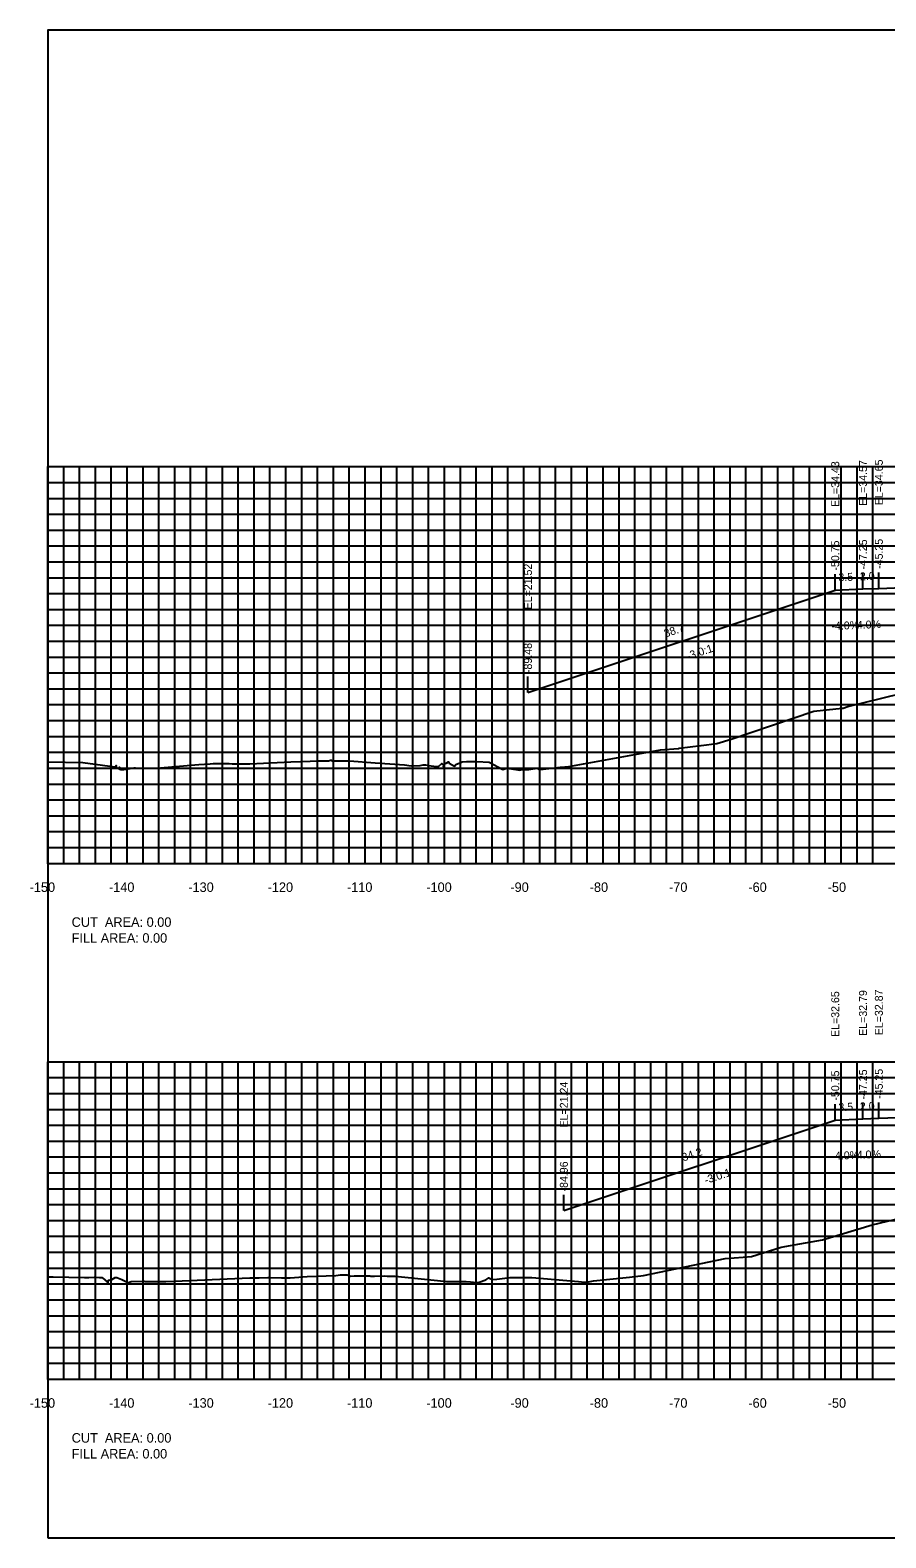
# Model space of a CAD drawing. Extents: x 1800880 to 1818864, y 245271 to 250560.
# Drawn here: x 1808700.6 to 1808808.5, y 250355.3 to 250545.3 of the extents above; entities that cross this region are included whole.
import ezdxf

# ---------------------------------------------------------------- set-up
doc = ezdxf.new("R2010")
doc.units = 0
for name, color, linetype in [('ANNO-TXT', 7, 'Continuous'), ('CL-CNST', 7, 'Continuous'), ('DESIGN - DRAINAGE - Bridges', 7, 'Continuous'), ('DRAINAGETXT', 7, 'Continuous'), ('Level 37', 7, 'Continuous'), ('Level 46', 7, 'Continuous'), ('Level 62', 7, 'Continuous'), ('SHT-BDR', 7, 'Continuous')]:
    doc.layers.add(name, color=color, linetype=linetype)

msp = doc.modelspace()

# ---------------------------------------------------------------- linework, layer by layer
at = {"layer": 'CL-CNST'}
for points in [[(1808702.82, 250453.1), (1808707.21, 250453.02), (1808711.27, 250452.49), (1808711.42, 250452.41), (1808711.42, 250452.66), (1808711.45, 250452.39), (1808711.46, 250452.43), (1808711.48, 250452.39), (1808711.53, 250452.33), (1808711.54, 250452.31), (1808711.6, 250452.32), (1808711.65, 250452.31), (1808711.71, 250452.29), (1808711.75, 250452.27), (1808711.85, 250452.44), (1808711.91, 250452.17), (1808711.95, 250452.21), (1808711.95, 250452.21), (1808711.97, 250452.16), (1808711.99, 250452.17), (1808712.07, 250452.14), (1808712.24, 250452.17), (1808712.39, 250452.16), (1808713.48, 250452.32), (1808713.71, 250452.36), (1808713.81, 250452.34), (1808714.04, 250452.33), (1808714.24, 250452.31), (1808715.2, 250452.32), (1808716.51, 250452.33), (1808721.85, 250452.77), (1808723.3, 250452.88), (1808723.64, 250452.89), (1808725.67, 250452.89), (1808726.07, 250452.85), (1808726.09, 250452.85), (1808726.18, 250452.85), (1808728.27, 250452.88), (1808733.44, 250453.11), (1808735.89, 250453.22), (1808736.9, 250453.24), (1808738.18, 250453.25), (1808738.43, 250453.32), (1808738.58, 250453.32), (1808738.6, 250453.23), (1808739.41, 250453.23), (1808740.85, 250453.23), (1808744.06, 250453), (1808747.78, 250452.73), (1808748.63, 250452.61), (1808749.75, 250452.67), (1808750.11, 250452.72), (1808750.42, 250452.72), (1808750.84, 250452.65), (1808751.78, 250452.53), (1808752.12, 250452.57), (1808752.47, 250452.92), (1808752.71, 250452.68), (1808752.71, 250452.49), (1808752.72, 250452.69), (1808752.74, 250452.73), (1808752.74, 250452.73), (1808753.01, 250452.93), (1808753.11, 250453.01), (1808753.31, 250453.12), (1808753.4, 250452.94), (1808754.07, 250452.57), (1808754.26, 250452.78), (1808755.06, 250453.13), (1808755.6, 250453.15), (1808756.91, 250453.15), (1808758.46, 250453.08), (1808760.19, 250452.15), (1808760.69, 250452.32), (1808761.83, 250452.15), (1808762.07, 250452.1), (1808762.27, 250452.07), (1808762.43, 250452.09), (1808763.03, 250452.13), (1808763.45, 250452.16), (1808764.51, 250452.31), (1808764.78, 250452.17), (1808764.89, 250452.13), (1808767.45, 250452.46), (1808768.49, 250452.52), (1808780.05, 250454.61), (1808782.27, 250454.78), (1808782.32, 250454.81), (1808782.38, 250454.82), (1808785.19, 250455.19), (1808787.14, 250455.44), (1808788.96, 250455.99), (1808799.36, 250459.51), (1808802.94, 250459.88), (1808803.08, 250459.89), (1808803.64, 250460.08), (1808814.8, 250462.84)], [(1808702.82, 250388.23), (1808703.47, 250388.22), (1808707.43, 250388.15), (1808707.96, 250388.15), (1808707.99, 250388.13), (1808708.64, 250388.16), (1808708.87, 250388.16), (1808708.91, 250388.16), (1808708.93, 250388.16), (1808709.31, 250388.13), (1808709.46, 250388.15), (1808709.57, 250388.14), (1808709.66, 250388.13), (1808709.77, 250388.04), (1808710.3, 250387.58), (1808710.43, 250387.38), (1808710.45, 250387.79), (1808710.89, 250387.88), (1808711.29, 250388.15), (1808711.5, 250388.15), (1808712.15, 250387.87), (1808712.67, 250387.63), (1808713, 250387.51), (1808713.32, 250387.61), (1808714.96, 250387.68), (1808715.07, 250387.64), (1808717.1, 250387.63), (1808717.68, 250387.63), (1808719.74, 250387.72), (1808728.3, 250388.08), (1808729.44, 250388.1), (1808730.55, 250388.11), (1808730.85, 250388.11), (1808732.28, 250388.1), (1808733.36, 250388.09), (1808733.92, 250388.12), (1808735.5, 250388.24), (1808739.14, 250388.37), (1808739.72, 250388.46), (1808740.5, 250388.48), (1808740.55, 250388.47), (1808741.02, 250388.3), (1808741.43, 250388.34), (1808743.42, 250388.32), (1808743.54, 250388.29), (1808743.99, 250388.31), (1808745.31, 250388.36), (1808745.59, 250388.31), (1808746.08, 250388.29), (1808746.59, 250388.29), (1808752.74, 250387.67), (1808753.05, 250387.63), (1808753.25, 250387.63), (1808753.46, 250387.63), (1808754.07, 250387.63), (1808755.57, 250387.63), (1808756.11, 250387.57), (1808756.46, 250387.54), (1808756.81, 250387.49), (1808757.2, 250387.54), (1808758.01, 250387.83), (1808758.42, 250388.08), (1808758.81, 250387.89), (1808759.42, 250387.9), (1808761.08, 250388.12), (1808762.01, 250388.12), (1808762.71, 250388.12), (1808763.82, 250388.14), (1808769.71, 250387.61), (1808770.07, 250387.59), (1808770.74, 250387.53), (1808771.62, 250387.69), (1808776.13, 250388.19), (1808777.9, 250388.39), (1808788.18, 250390.53), (1808790.46, 250390.69), (1808791.52, 250390.76), (1808795.26, 250391.96), (1808797.6, 250392.37), (1808800.48, 250392.87), (1808806.72, 250394.75), (1808815.35, 250396.82)]]:
    msp.add_lwpolyline(points, dxfattribs=at)
at = {"layer": 'DESIGN - DRAINAGE - Bridges'}
for p, q in [((1808702.76, 250490.32), (1808702.82, 250490.32)), ((1808702.82, 250440.32), (1808702.82, 250490.32)), ((1808702.76, 250480.32), (1808702.82, 250480.32)), ((1808702.76, 250470.32), (1808702.82, 250470.32)), ((1808702.76, 250460.32), (1808702.82, 250460.32)), ((1808702.76, 250450.32), (1808702.82, 250450.32)), ((1808702.76, 250440.32), (1808702.82, 250440.32)), ((1808702.82, 250440.32), (1809002.82, 250440.32)), ((1808702.82, 250440.26), (1808702.82, 250440.32)), ((1808712.82, 250440.26), (1808712.82, 250440.32)), ((1808722.82, 250440.26), (1808722.82, 250440.32)), ((1808732.82, 250440.26), (1808732.82, 250440.32)), ((1808742.82, 250440.26), (1808742.82, 250440.32)), ((1808752.82, 250440.26), (1808752.82, 250440.32)), ((1808762.82, 250440.26), (1808762.82, 250440.32)), ((1808772.82, 250440.26), (1808772.82, 250440.32)), ((1808782.82, 250440.26), (1808782.82, 250440.32)), ((1808792.82, 250440.26), (1808792.82, 250440.32)), ((1808802.82, 250440.26), (1808802.82, 250440.32)), ((1808702.76, 250415.32), (1808702.82, 250415.32)), ((1808702.82, 250375.32), (1808702.82, 250415.32)), ((1808702.76, 250405.32), (1808702.82, 250405.32)), ((1808702.76, 250395.32), (1808702.82, 250395.32)), ((1808702.76, 250385.32), (1808702.82, 250385.32)), ((1808702.76, 250375.32), (1808702.82, 250375.32)), ((1808702.82, 250375.32), (1809002.82, 250375.32)), ((1808702.82, 250375.26), (1808702.82, 250375.32)), ((1808712.82, 250375.26), (1808712.82, 250375.32)), ((1808722.82, 250375.26), (1808722.82, 250375.32)), ((1808732.82, 250375.26), (1808732.82, 250375.32)), ((1808742.82, 250375.26), (1808742.82, 250375.32)), ((1808752.82, 250375.26), (1808752.82, 250375.32)), ((1808762.82, 250375.26), (1808762.82, 250375.32)), ((1808772.82, 250375.26), (1808772.82, 250375.32)), ((1808782.82, 250375.26), (1808782.82, 250375.32)), ((1808792.82, 250375.26), (1808792.82, 250375.32)), ((1808802.82, 250375.26), (1808802.82, 250375.32))]:
    msp.add_line(p, q, dxfattribs=at)
at = {"layer": 'Level 37'}
for p, q in [((1808802.07, 250474.76), (1808802.07, 250476.76)), ((1808805.57, 250474.9), (1808805.57, 250476.9)), ((1808807.57, 250474.98), (1808807.57, 250476.98)), ((1808763.34, 250461.85), (1808763.34, 250463.85)), ((1808802.07, 250407.97), (1808802.07, 250409.97)), ((1808805.57, 250408.11), (1808805.57, 250410.11)), ((1808807.57, 250408.19), (1808807.57, 250410.19)), ((1808767.86, 250396.56), (1808767.86, 250398.56))]:
    msp.add_line(p, q, dxfattribs=at)
msp.add_lwpolyline([(1808702.82, 250355.32), (1809002.82, 250355.32), (1809002.82, 250545.32), (1808702.82, 250545.32)], close=True, dxfattribs=at)
at = {"layer": 'Level 46'}
for p, q in [((1808702.82, 250490.32), (1809002.82, 250490.32)), ((1808702.82, 250440.32), (1808702.82, 250490.32)), ((1808704.82, 250440.32), (1808704.82, 250490.32)), ((1808706.82, 250440.32), (1808706.82, 250490.32)), ((1808708.82, 250440.32), (1808708.82, 250490.32)), ((1808710.82, 250440.32), (1808710.82, 250490.32)), ((1808712.82, 250440.32), (1808712.82, 250490.32)), ((1808714.82, 250440.32), (1808714.82, 250490.32)), ((1808716.82, 250440.32), (1808716.82, 250490.32)), ((1808718.82, 250440.32), (1808718.82, 250490.32)), ((1808720.82, 250440.32), (1808720.82, 250490.32)), ((1808722.82, 250440.32), (1808722.82, 250490.32)), ((1808724.82, 250440.32), (1808724.82, 250490.32)), ((1808726.82, 250440.32), (1808726.82, 250490.32)), ((1808728.82, 250440.32), (1808728.82, 250490.32)), ((1808730.82, 250440.32), (1808730.82, 250490.32)), ((1808732.82, 250440.32), (1808732.82, 250490.32)), ((1808734.82, 250440.32), (1808734.82, 250490.32)), ((1808736.82, 250440.32), (1808736.82, 250490.32)), ((1808738.82, 250440.32), (1808738.82, 250490.32)), ((1808740.82, 250440.32), (1808740.82, 250490.32)), ((1808742.82, 250440.32), (1808742.82, 250490.32)), ((1808744.82, 250440.32), (1808744.82, 250490.32)), ((1808746.82, 250440.32), (1808746.82, 250490.32)), ((1808748.82, 250440.32), (1808748.82, 250490.32)), ((1808750.82, 250440.32), (1808750.82, 250490.32)), ((1808752.82, 250440.32), (1808752.82, 250490.32)), ((1808754.82, 250440.32), (1808754.82, 250490.32)), ((1808756.82, 250440.32), (1808756.82, 250490.32)), ((1808758.82, 250440.32), (1808758.82, 250490.32)), ((1808760.82, 250440.32), (1808760.82, 250490.32)), ((1808762.82, 250440.32), (1808762.82, 250490.32)), ((1808764.82, 250440.32), (1808764.82, 250490.32)), ((1808766.82, 250440.32), (1808766.82, 250490.32)), ((1808768.82, 250440.32), (1808768.82, 250490.32)), ((1808770.82, 250440.32), (1808770.82, 250490.32)), ((1808772.82, 250440.32), (1808772.82, 250490.32)), ((1808774.82, 250440.32), (1808774.82, 250490.32)), ((1808776.82, 250440.32), (1808776.82, 250490.32)), ((1808778.82, 250440.32), (1808778.82, 250490.32)), ((1808780.82, 250440.32), (1808780.82, 250490.32)), ((1808782.82, 250440.32), (1808782.82, 250490.32)), ((1808784.82, 250440.32), (1808784.82, 250490.32)), ((1808786.82, 250440.32), (1808786.82, 250490.32)), ((1808788.82, 250440.32), (1808788.82, 250490.32)), ((1808790.82, 250440.32), (1808790.82, 250490.32)), ((1808792.82, 250440.32), (1808792.82, 250490.32)), ((1808794.82, 250440.32), (1808794.82, 250490.32)), ((1808796.82, 250440.32), (1808796.82, 250490.32)), ((1808798.82, 250440.32), (1808798.82, 250490.32)), ((1808800.82, 250440.32), (1808800.82, 250490.32)), ((1808802.82, 250440.32), (1808802.82, 250490.32)), ((1808804.82, 250440.32), (1808804.82, 250490.32)), ((1808806.82, 250440.32), (1808806.82, 250490.32)), ((1808702.82, 250488.32), (1809002.82, 250488.32)), ((1808702.82, 250486.32), (1809002.82, 250486.32)), ((1808702.82, 250484.32), (1809002.82, 250484.32)), ((1808702.82, 250482.32), (1809002.82, 250482.32)), ((1808702.82, 250480.32), (1809002.82, 250480.32)), ((1808702.82, 250478.32), (1809002.82, 250478.32)), ((1808702.82, 250476.32), (1809002.82, 250476.32)), ((1808702.82, 250474.32), (1809002.82, 250474.32)), ((1808702.82, 250472.32), (1809002.82, 250472.32)), ((1808702.82, 250470.32), (1809002.82, 250470.32)), ((1808702.82, 250468.32), (1809002.82, 250468.32)), ((1808702.82, 250466.32), (1809002.82, 250466.32)), ((1808702.82, 250464.32), (1809002.82, 250464.32)), ((1808702.82, 250462.32), (1809002.82, 250462.32)), ((1808702.82, 250460.32), (1809002.82, 250460.32)), ((1808702.82, 250458.32), (1809002.82, 250458.32)), ((1808702.82, 250456.32), (1809002.82, 250456.32)), ((1808702.82, 250454.32), (1809002.82, 250454.32)), ((1808702.82, 250452.32), (1809002.82, 250452.32)), ((1808702.82, 250450.32), (1809002.82, 250450.32)), ((1808702.82, 250448.32), (1809002.82, 250448.32)), ((1808702.82, 250446.32), (1809002.82, 250446.32)), ((1808702.82, 250444.32), (1809002.82, 250444.32)), ((1808702.82, 250442.32), (1809002.82, 250442.32)), ((1808702.82, 250440.32), (1809002.82, 250440.32)), ((1808702.82, 250415.32), (1809002.82, 250415.32)), ((1808702.82, 250375.32), (1808702.82, 250415.32)), ((1808704.82, 250375.32), (1808704.82, 250415.32)), ((1808706.82, 250375.32), (1808706.82, 250415.32)), ((1808708.82, 250375.32), (1808708.82, 250415.32)), ((1808710.82, 250375.32), (1808710.82, 250415.32)), ((1808712.82, 250375.32), (1808712.82, 250415.32)), ((1808714.82, 250375.32), (1808714.82, 250415.32)), ((1808716.82, 250375.32), (1808716.82, 250415.32)), ((1808718.82, 250375.32), (1808718.82, 250415.32)), ((1808720.82, 250375.32), (1808720.82, 250415.32)), ((1808722.82, 250375.32), (1808722.82, 250415.32)), ((1808724.82, 250375.32), (1808724.82, 250415.32)), ((1808726.82, 250375.32), (1808726.82, 250415.32)), ((1808728.82, 250375.32), (1808728.82, 250415.32)), ((1808730.82, 250375.32), (1808730.82, 250415.32)), ((1808732.82, 250375.32), (1808732.82, 250415.32)), ((1808734.82, 250375.32), (1808734.82, 250415.32)), ((1808736.82, 250375.32), (1808736.82, 250415.32)), ((1808738.82, 250375.32), (1808738.82, 250415.32)), ((1808740.82, 250375.32), (1808740.82, 250415.32)), ((1808742.82, 250375.32), (1808742.82, 250415.32)), ((1808744.82, 250375.32), (1808744.82, 250415.32)), ((1808746.82, 250375.32), (1808746.82, 250415.32)), ((1808748.82, 250375.32), (1808748.82, 250415.32)), ((1808750.82, 250375.32), (1808750.82, 250415.32)), ((1808752.82, 250375.32), (1808752.82, 250415.32)), ((1808754.82, 250375.32), (1808754.82, 250415.32)), ((1808756.82, 250375.32), (1808756.82, 250415.32)), ((1808758.82, 250375.32), (1808758.82, 250415.32)), ((1808760.82, 250375.32), (1808760.82, 250415.32)), ((1808762.82, 250375.32), (1808762.82, 250415.32)), ((1808764.82, 250375.32), (1808764.82, 250415.32)), ((1808766.82, 250375.32), (1808766.82, 250415.32)), ((1808768.82, 250375.32), (1808768.82, 250415.32)), ((1808770.82, 250375.32), (1808770.82, 250415.32)), ((1808772.82, 250375.32), (1808772.82, 250415.32)), ((1808774.82, 250375.32), (1808774.82, 250415.32)), ((1808776.82, 250375.32), (1808776.82, 250415.32)), ((1808778.82, 250375.32), (1808778.82, 250415.32)), ((1808780.82, 250375.32), (1808780.82, 250415.32)), ((1808782.82, 250375.32), (1808782.82, 250415.32)), ((1808784.82, 250375.32), (1808784.82, 250415.32)), ((1808786.82, 250375.32), (1808786.82, 250415.32)), ((1808788.82, 250375.32), (1808788.82, 250415.32)), ((1808790.82, 250375.32), (1808790.82, 250415.32)), ((1808792.82, 250375.32), (1808792.82, 250415.32)), ((1808794.82, 250375.32), (1808794.82, 250415.32)), ((1808796.82, 250375.32), (1808796.82, 250415.32)), ((1808798.82, 250375.32), (1808798.82, 250415.32)), ((1808800.82, 250375.32), (1808800.82, 250415.32)), ((1808802.82, 250375.32), (1808802.82, 250415.32)), ((1808804.82, 250375.32), (1808804.82, 250415.32)), ((1808806.82, 250375.32), (1808806.82, 250415.32)), ((1808702.82, 250413.32), (1809002.82, 250413.32)), ((1808702.82, 250411.32), (1809002.82, 250411.32)), ((1808702.82, 250409.32), (1809002.82, 250409.32)), ((1808702.82, 250407.32), (1809002.82, 250407.32)), ((1808702.82, 250405.32), (1809002.82, 250405.32)), ((1808702.82, 250403.32), (1809002.82, 250403.32)), ((1808702.82, 250401.32), (1809002.82, 250401.32)), ((1808702.82, 250399.32), (1809002.82, 250399.32)), ((1808702.82, 250397.32), (1809002.82, 250397.32)), ((1808702.82, 250395.32), (1809002.82, 250395.32)), ((1808702.82, 250393.32), (1809002.82, 250393.32)), ((1808702.82, 250391.32), (1809002.82, 250391.32)), ((1808702.82, 250389.32), (1809002.82, 250389.32)), ((1808702.82, 250387.32), (1809002.82, 250387.32)), ((1808702.82, 250385.32), (1809002.82, 250385.32)), ((1808702.82, 250383.32), (1809002.82, 250383.32)), ((1808702.82, 250381.32), (1809002.82, 250381.32)), ((1808702.82, 250379.32), (1809002.82, 250379.32)), ((1808702.82, 250377.32), (1809002.82, 250377.32)), ((1808702.82, 250375.32), (1809002.82, 250375.32))]:
    msp.add_line(p, q, dxfattribs=at)
at = {"layer": 'Level 62'}
for points in [[(1808763.34, 250461.85), (1808802.07, 250474.76), (1808805.57, 250474.9), (1808807.57, 250474.98), (1808816.5, 250475.33), (1808816.57, 250475.41), (1808817.57, 250475.45), (1808829.57, 250475.71), (1808841.57, 250475.45), (1808851.57, 250475.05), (1808854.07, 250474.86), (1808868.7, 250475.45), (1808880.7, 250475.71), (1808885.32, 250475.61), (1808897.32, 250475.34), (1808898.32, 250475.3), (1808898.39, 250475.23), (1808907.32, 250474.87), (1808909.32, 250474.79), (1808912.83, 250474.65), (1808966.48, 250456.77), (1808970.98, 250456.77)], [(1808767.86, 250396.56), (1808802.07, 250407.97), (1808805.57, 250408.11), (1808807.57, 250408.19), (1808816.5, 250408.54), (1808816.57, 250408.62), (1808817.57, 250408.66), (1808829.57, 250408.7), (1808841.57, 250408.43), (1808851.57, 250408.03), (1808854.07, 250408.02), (1808869.91, 250408.66), (1808881.92, 250408.7), (1808887.76, 250408.57), (1808899.76, 250408.3), (1808900.76, 250408.26), (1808900.83, 250408.19), (1808909.76, 250407.83), (1808911.76, 250407.75), (1808915.27, 250407.61), (1808960.1, 250392.67), (1808964.6, 250392.67)]]:
    msp.add_lwpolyline(points, dxfattribs=at)

# ---------------------------------------------------------------- texts
for s, p in [('-150', (1808700.52, 250436.72)), ('-140', (1808710.52, 250436.72)), ('-130', (1808720.52, 250436.72)), ('-120', (1808730.52, 250436.72)), ('-110', (1808740.52, 250436.72)), ('-100', (1808750.52, 250436.72)), ('-90', (1808761.12, 250436.72)), ('-80', (1808771.12, 250436.72)), ('-70', (1808781.12, 250436.72)), ('-60', (1808791.12, 250436.72)), ('-50', (1808801.12, 250436.72)), ('-150', (1808700.52, 250371.72)), ('-140', (1808710.52, 250371.72)), ('-130', (1808720.52, 250371.72)), ('-120', (1808730.52, 250371.72)), ('-110', (1808740.52, 250371.72)), ('-100', (1808750.52, 250371.72)), ('-90', (1808761.12, 250371.72)), ('-80', (1808771.12, 250371.72)), ('-70', (1808781.12, 250371.72)), ('-60', (1808791.12, 250371.72)), ('-50', (1808801.12, 250371.72))]:
    msp.add_text(s, height=1.2).set_placement(p)
at = {"layer": 'ANNO-TXT'}
for s, rotation, p in [('2.0', 2.2906, (1808805.2, 250475.98)), ('3.5', 2.2906, (1808802.49, 250475.87)), ('38.7', 18.4348, (1808780.67, 250468.78)), ('-4.0%', 2.2906, (1808801.61, 250469.73)), ('-4.0%', 2.2906, (1808804.36, 250469.84)), ('3.5', 2.2906, (1808802.49, 250409.09)), ('2.0', 2.2906, (1808805.2, 250409.19)), ('34.2', 18.4348, (1808782.93, 250402.75)), ('-4.0%', 2.2906, (1808801.61, 250402.95)), ('-4.0%', 2.2906, (1808804.36, 250403.06))]:
    msp.add_text(s, height=1, rotation=rotation, dxfattribs=at).set_placement(p)
at = {"layer": 'DESIGN - DRAINAGE - Bridges'}
for p in [(1808702.82, 250440.32), (1808702.82, 250375.32)]:
    msp.add_text('-', height=0.0001, dxfattribs=at).set_placement(p)
at = {"layer": 'DRAINAGETXT'}
for s, p in [('CUT  AREA: 0.00', (1808705.82, 250432.32)), ('FILL AREA: 0.00', (1808705.82, 250430.32)), ('CUT  AREA: 0.00', (1808705.82, 250367.32)), ('FILL AREA: 0.00', (1808705.82, 250365.32))]:
    msp.add_text(s, height=1.2, dxfattribs=at).set_placement(p)
at = {"layer": 'Level 37'}
for p in [(1808783.5, 250465.93), (1808785.76, 250399.89)]:
    msp.add_text('-3.0:1', height=1, rotation=18.4348, dxfattribs=at).set_placement(p)
at = {"layer": 'SHT-BDR'}
for s, p in [('EL=34.43', (1808802.57, 250485.23)), ('EL=34.57', (1808806.07, 250485.37)), ('EL=34.65', (1808808.07, 250485.45)), ('-50.75', (1808802.57, 250477.21)), ('-47.25', (1808806.07, 250477.35)), ('-45.25', (1808808.07, 250477.43)), ('EL=21.52', (1808763.84, 250472.32)), ('-89.48', (1808763.84, 250464.3)), ('EL=32.65', (1808802.57, 250418.44)), ('EL=32.79', (1808806.07, 250418.58)), ('EL=32.87', (1808808.07, 250418.66)), ('-47.25', (1808806.07, 250410.56)), ('-45.25', (1808808.07, 250410.64)), ('EL=21.24', (1808768.36, 250407.04)), ('-50.75', (1808802.57, 250410.42)), ('-84.96', (1808768.36, 250398.97))]:
    msp.add_text(s, height=1, rotation=90, dxfattribs=at).set_placement(p)

doc.saveas('drawing.dxf')
